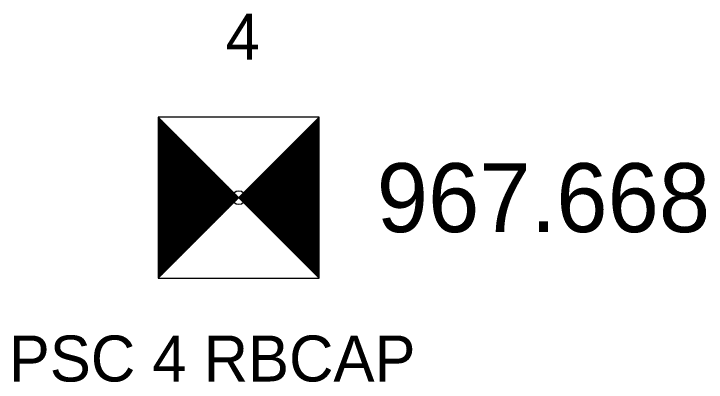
# Model space of a CAD drawing. Extents: x 1575382 to 1578175, y 1099175 to 1101955.
# Drawn here: x 1577577.09 to 1577592.15, y 1101946.56 to 1101954.58 of the extents above; entities that cross this region are included whole.
import ezdxf

# ---------------------------------------------------------------- set-up
doc = ezdxf.new("R2010")
doc.units = 0
for name, color, linetype in [('RD_HC_Survey', 7, 'Continuous'), ('RD_HC_Survey_ELEV', 7, 'Continuous'), ('RD_HC_txCode', 7, 'Continuous'), ('RD_SMD_Locator', 7, 'Continuous')]:
    doc.layers.add(name, color=color, linetype=linetype)

msp = doc.modelspace()

# ---------------------------------------------------------------- linework, layer by layer
at = {"layer": 'RD_HC_Survey'}
for p, q in [((1577580.233, 1101952.329), (1577583.733, 1101948.829)), ((1577583.733, 1101952.329), (1577580.233, 1101948.829)), ((1577580.257, 1101952.304), (1577580.257, 1101948.854)), ((1577580.282, 1101952.279), (1577580.282, 1101948.878)), ((1577583.683, 1101952.279), (1577583.683, 1101948.878)), ((1577583.708, 1101952.304), (1577583.708, 1101948.854)), ((1577580.307, 1101952.255), (1577580.307, 1101948.903)), ((1577580.332, 1101952.23), (1577580.332, 1101948.928)), ((1577580.356, 1101952.205), (1577580.356, 1101948.953)), ((1577580.381, 1101952.18), (1577580.381, 1101948.977)), ((1577580.406, 1101952.156), (1577580.406, 1101949.002)), ((1577580.431, 1101952.131), (1577580.431, 1101949.027)), ((1577583.535, 1101952.131), (1577583.535, 1101949.027)), ((1577583.559, 1101952.156), (1577583.559, 1101949.002)), ((1577583.584, 1101952.18), (1577583.584, 1101948.977)), ((1577583.609, 1101952.205), (1577583.609, 1101948.953)), ((1577583.634, 1101952.23), (1577583.634, 1101948.928)), ((1577583.658, 1101952.255), (1577583.658, 1101948.903)), ((1577580.455, 1101952.106), (1577580.455, 1101949.052)), ((1577580.48, 1101952.081), (1577580.48, 1101949.076)), ((1577580.505, 1101952.057), (1577580.505, 1101949.101)), ((1577580.53, 1101952.032), (1577580.53, 1101949.126)), ((1577580.554, 1101952.007), (1577580.554, 1101949.151)), ((1577580.579, 1101951.982), (1577580.579, 1101949.175)), ((1577583.386, 1101951.982), (1577583.386, 1101949.175)), ((1577583.411, 1101952.007), (1577583.411, 1101949.151)), ((1577583.436, 1101952.032), (1577583.436, 1101949.126)), ((1577583.46, 1101952.057), (1577583.46, 1101949.101)), ((1577583.485, 1101952.081), (1577583.485, 1101949.076)), ((1577583.51, 1101952.106), (1577583.51, 1101949.052)), ((1577580.604, 1101951.958), (1577580.604, 1101949.2)), ((1577580.629, 1101951.933), (1577580.629, 1101949.225)), ((1577580.653, 1101951.908), (1577580.653, 1101949.25)), ((1577580.678, 1101951.883), (1577580.678, 1101949.274)), ((1577580.703, 1101951.859), (1577580.703, 1101949.299)), ((1577580.728, 1101951.834), (1577580.728, 1101949.324)), ((1577583.238, 1101951.834), (1577583.238, 1101949.324)), ((1577583.262, 1101951.859), (1577583.262, 1101949.299)), ((1577583.287, 1101951.883), (1577583.287, 1101949.274)), ((1577583.312, 1101951.908), (1577583.312, 1101949.25)), ((1577583.337, 1101951.933), (1577583.337, 1101949.225)), ((1577583.361, 1101951.958), (1577583.361, 1101949.2)), ((1577580.752, 1101951.809), (1577580.752, 1101949.349)), ((1577580.777, 1101951.784), (1577580.777, 1101949.373)), ((1577580.802, 1101951.76), (1577580.802, 1101949.398)), ((1577580.827, 1101951.735), (1577580.827, 1101949.423)), ((1577580.851, 1101951.71), (1577580.851, 1101949.448)), ((1577580.876, 1101951.685), (1577580.876, 1101949.472)), ((1577583.089, 1101951.685), (1577583.089, 1101949.472)), ((1577583.114, 1101951.71), (1577583.114, 1101949.448)), ((1577583.139, 1101951.735), (1577583.139, 1101949.423)), ((1577583.163, 1101951.76), (1577583.163, 1101949.398)), ((1577583.188, 1101951.784), (1577583.188, 1101949.373)), ((1577583.213, 1101951.809), (1577583.213, 1101949.349)), ((1577580.901, 1101951.661), (1577580.901, 1101949.497)), ((1577580.926, 1101951.636), (1577580.926, 1101949.522)), ((1577580.95, 1101951.611), (1577580.95, 1101949.547)), ((1577580.975, 1101951.586), (1577580.975, 1101949.571)), ((1577581, 1101951.562), (1577581, 1101949.596)), ((1577581.025, 1101951.537), (1577581.025, 1101949.621)), ((1577582.941, 1101951.537), (1577582.941, 1101949.621)), ((1577582.965, 1101951.562), (1577582.965, 1101949.596)), ((1577582.99, 1101951.586), (1577582.99, 1101949.571)), ((1577583.015, 1101951.611), (1577583.015, 1101949.547)), ((1577583.04, 1101951.636), (1577583.04, 1101949.522)), ((1577583.064, 1101951.661), (1577583.064, 1101949.497)), ((1577581.049, 1101951.512), (1577581.049, 1101949.646)), ((1577581.074, 1101951.487), (1577581.074, 1101949.67)), ((1577581.099, 1101951.463), (1577581.099, 1101949.695)), ((1577581.124, 1101951.438), (1577581.124, 1101949.72)), ((1577581.148, 1101951.413), (1577581.148, 1101949.745)), ((1577581.173, 1101951.388), (1577581.173, 1101949.769)), ((1577582.792, 1101951.388), (1577582.792, 1101949.769)), ((1577582.817, 1101951.413), (1577582.817, 1101949.745)), ((1577582.842, 1101951.438), (1577582.842, 1101949.72)), ((1577582.866, 1101951.463), (1577582.866, 1101949.695)), ((1577582.891, 1101951.487), (1577582.891, 1101949.67)), ((1577582.916, 1101951.512), (1577582.916, 1101949.646)), ((1577581.198, 1101951.364), (1577581.198, 1101949.794)), ((1577581.223, 1101951.339), (1577581.223, 1101949.819)), ((1577581.247, 1101951.314), (1577581.247, 1101949.844)), ((1577581.272, 1101951.289), (1577581.272, 1101949.868)), ((1577581.297, 1101951.265), (1577581.297, 1101949.893)), ((1577581.322, 1101951.24), (1577581.322, 1101949.918)), ((1577582.644, 1101951.24), (1577582.644, 1101949.918)), ((1577582.669, 1101951.265), (1577582.669, 1101949.893)), ((1577582.693, 1101951.289), (1577582.693, 1101949.868)), ((1577582.718, 1101951.314), (1577582.718, 1101949.844)), ((1577582.743, 1101951.339), (1577582.743, 1101949.819)), ((1577582.767, 1101951.364), (1577582.767, 1101949.794)), ((1577581.346, 1101951.215), (1577581.346, 1101949.943)), ((1577581.371, 1101951.19), (1577581.371, 1101949.967)), ((1577581.396, 1101951.166), (1577581.396, 1101949.992)), ((1577581.421, 1101951.141), (1577581.421, 1101950.017)), ((1577581.445, 1101951.116), (1577581.445, 1101950.042)), ((1577581.47, 1101951.091), (1577581.47, 1101950.066)), ((1577582.495, 1101951.091), (1577582.495, 1101950.066)), ((1577582.52, 1101951.116), (1577582.52, 1101950.042)), ((1577582.545, 1101951.141), (1577582.545, 1101950.017)), ((1577582.57, 1101951.166), (1577582.57, 1101949.992)), ((1577582.594, 1101951.19), (1577582.594, 1101949.967)), ((1577582.619, 1101951.215), (1577582.619, 1101949.943)), ((1577581.495, 1101951.067), (1577581.495, 1101950.091)), ((1577581.52, 1101951.042), (1577581.52, 1101950.116)), ((1577581.544, 1101951.017), (1577581.544, 1101950.141)), ((1577581.569, 1101950.992), (1577581.569, 1101950.165)), ((1577581.594, 1101950.968), (1577581.594, 1101950.19)), ((1577581.619, 1101950.943), (1577581.619, 1101950.215)), ((1577581.643, 1101950.918), (1577581.643, 1101950.24)), ((1577582.322, 1101950.918), (1577582.322, 1101950.24)), ((1577582.347, 1101950.943), (1577582.347, 1101950.215)), ((1577582.372, 1101950.968), (1577582.372, 1101950.19)), ((1577582.396, 1101950.992), (1577582.396, 1101950.165)), ((1577582.421, 1101951.017), (1577582.421, 1101950.141)), ((1577582.446, 1101951.042), (1577582.446, 1101950.116)), ((1577582.471, 1101951.067), (1577582.471, 1101950.091)), ((1577581.668, 1101950.893), (1577581.668, 1101950.264)), ((1577581.693, 1101950.869), (1577581.693, 1101950.289)), ((1577581.718, 1101950.844), (1577581.718, 1101950.314)), ((1577581.742, 1101950.819), (1577581.742, 1101950.339)), ((1577581.767, 1101950.794), (1577581.767, 1101950.363)), ((1577581.792, 1101950.77), (1577581.792, 1101950.388)), ((1577582.174, 1101950.77), (1577582.174, 1101950.388)), ((1577582.198, 1101950.794), (1577582.198, 1101950.363)), ((1577582.223, 1101950.819), (1577582.223, 1101950.339)), ((1577582.248, 1101950.844), (1577582.248, 1101950.314)), ((1577582.273, 1101950.869), (1577582.273, 1101950.289)), ((1577582.297, 1101950.893), (1577582.297, 1101950.264)), ((1577581.817, 1101950.745), (1577581.817, 1101950.413)), ((1577581.841, 1101950.72), (1577581.841, 1101950.438)), ((1577581.866, 1101950.695), (1577581.866, 1101950.462)), ((1577581.891, 1101950.671), (1577581.891, 1101950.487)), ((1577581.916, 1101950.646), (1577581.916, 1101950.512)), ((1577581.94, 1101950.621), (1577581.94, 1101950.537)), ((1577582.025, 1101950.621), (1577582.025, 1101950.537)), ((1577582.05, 1101950.646), (1577582.05, 1101950.512)), ((1577582.075, 1101950.671), (1577582.075, 1101950.487)), ((1577582.099, 1101950.695), (1577582.099, 1101950.462)), ((1577582.124, 1101950.72), (1577582.124, 1101950.438)), ((1577582.149, 1101950.745), (1577582.149, 1101950.413)), ((1577581.965, 1101950.596), (1577581.965, 1101950.561)), ((1577582, 1101950.596), (1577582, 1101950.561))]:
    msp.add_line(p, q, dxfattribs=at)
msp.add_lwpolyline([(1577583.733, 1101952.329), (1577580.233, 1101952.329), (1577580.233, 1101948.829), (1577583.733, 1101948.829)], close=True, dxfattribs=at)
at = {"layer": 'RD_SMD_Locator'}
msp.add_circle((1577581.983, 1101950.579), 0.15, dxfattribs=at)

# ---------------------------------------------------------------- texts
at = {"layer": 'RD_HC_Survey_ELEV'}
msp.add_text('967.668', height=1.5, dxfattribs=at).set_placement((1577584.983, 1101949.829))
at = {"layer": 'RD_HC_txCode'}
for s, p in [('4', (1577581.699, 1101953.579)), ('PSC 4 RBCAP', (1577576.983, 1101946.579))]:
    msp.add_text(s, height=1, dxfattribs=at).set_placement(p)

doc.saveas('drawing.dxf')
